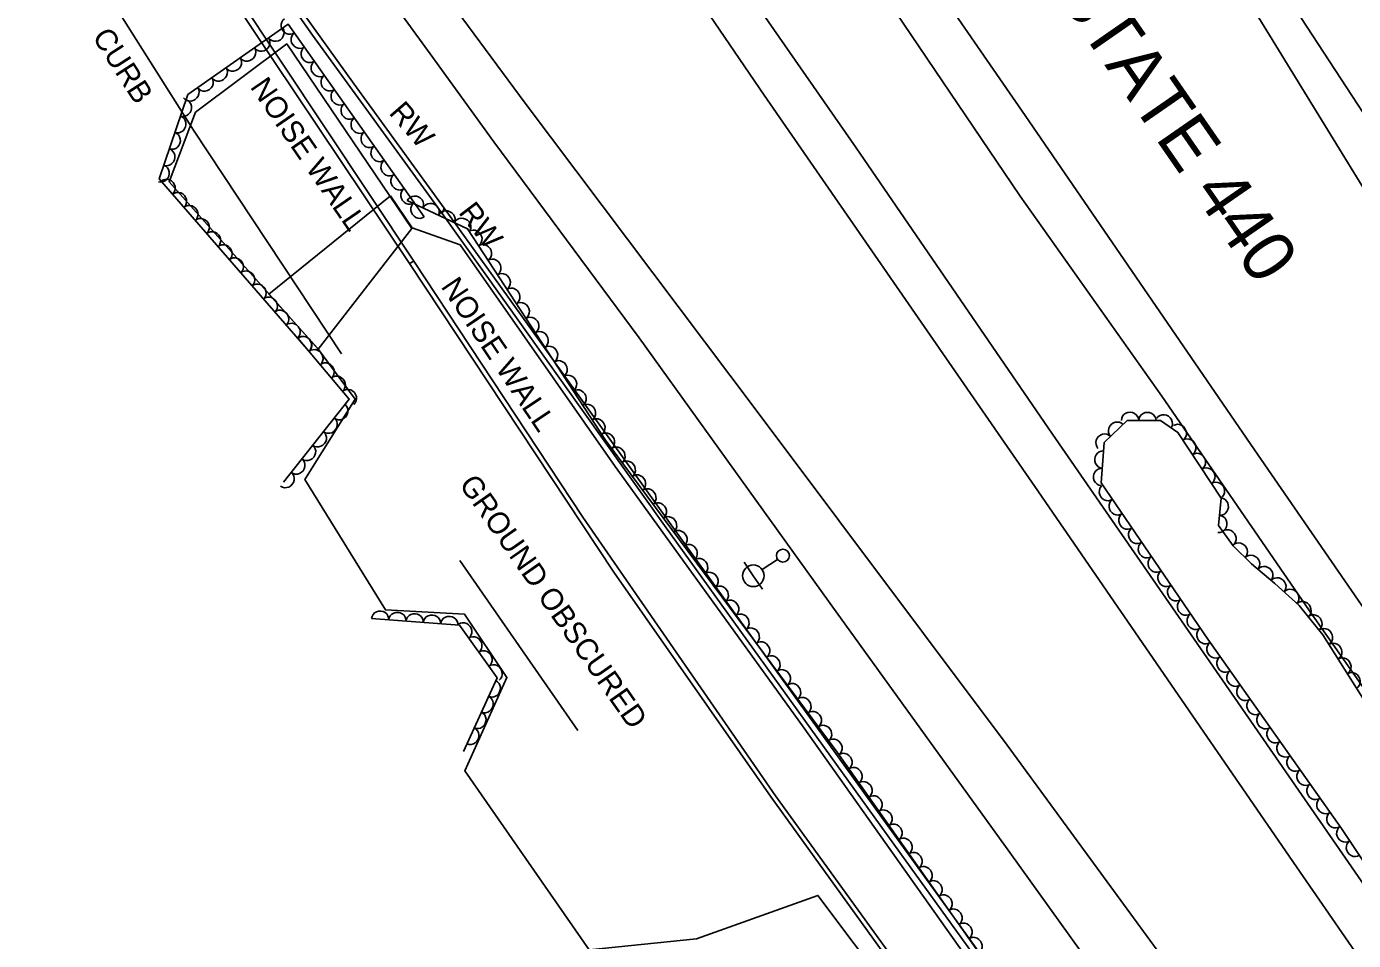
# Model space of a CAD drawing. Extents: x 1722896 to 1754269, y 648279 to 666297.
# Drawn here: x 1731443 to 1731749.4, y 651148.3 to 651359.2 of the extents above; entities that cross this region are included whole.
import ezdxf

# ---------------------------------------------------------------- set-up
doc = ezdxf.new("R2010")
doc.units = 0
for name, color, linetype in [('DESIGN - CENTERLINE - Proposed Text', 7, 'Continuous'), ('DESIGN - SCRATCH - User 1', 7, 'Continuous'), ('DESIGN - SHEET - Linework', 7, 'Continuous'), ('SURVEY - CENTERLINE - Preliminary', 7, 'Continuous'), ('SURVEY - CENTERLINE - Preliminary Text', 7, 'Continuous'), ('SURVEY - DTM - Breaklines', 7, 'Continuous'), ('SURVEY - VEGETATION - Features with Text', 7, 'Continuous')]:
    doc.layers.add(name, color=color, linetype=linetype)

msp = doc.modelspace()

# ---------------------------------------------------------------- linework, layer by layer
at = {"layer": 'DESIGN - CENTERLINE - Proposed Text'}
msp.add_lwpolyline([(1731543.06, 651235.99), (1731570.27, 651196.72)], dxfattribs=at)
msp.add_lwpolyline([(1731543.06, 651235.99), (1731570.27, 651196.72)], dxfattribs=at)
at = {"layer": 'DESIGN - SCRATCH - User 1'}
for points in [[(1731531.39, 651304.53), (1731499.82, 651351.65), (1731440.14, 651441.16), (1731398.96, 651501.71), (1731356.67, 651565.56), (1731317.83, 651623.74), (1731275.2, 651677.58), (1731240.37, 651722.35), (1731187.71, 651774.83), (1731150.71, 651812.32), (1731106.55, 651841.58), (1731034.83, 651895.39), (1730985.75, 651931.9), (1730916.62, 651951.71), (1730838.86, 651974.01), (1730787.77, 651981), (1730731.22, 651972.37), (1730648.05, 651959.97), (1730560.32, 651946.66), (1730488.33, 651935.46), (1730433.45, 651928.03), (1730381.68, 651931.42), (1730316.57, 651933.23)], [(1730316.66, 651934.74), (1730384.34, 651932.37), (1730434.04, 651929.34), (1730486.77, 651936.53), (1730564.86, 651948.62), (1730637.45, 651959.62), (1730712.37, 651970.96), (1730787.4, 651982.51), (1730838.1, 651975.69), (1730915.22, 651953.33), (1730985.43, 651933.4), (1731051.32, 651884.1), (1731107.86, 651842.45), (1731151.12, 651814), (1731205.19, 651758.92), (1731241.18, 651722.92), (1731296.03, 651653.13), (1731320.46, 651622.25), (1731363.74, 651557.08), (1731433.62, 651453.34), (1731491.61, 651366.5), (1731532.39, 651305.05)], [(1731538.97, 651316.06), (1731508.97, 651357.24), (1731486.14, 651389.77), (1731449.05, 651441.11)], [(1731450.45, 651441.2), (1731487.63, 651389.17), (1731518.62, 651345.9), (1731539.44, 651317.31)], [(1731758.89, 651011.87), (1731723.91, 651060.09), (1731691.85, 651105.48), (1731641.86, 651174.77), (1731595.5, 651239.05), (1731554.21, 651296.79), (1731539.44, 651317.31), (1731538.97, 651316.06)], [(1731538.97, 651316.06), (1731590.3, 651244.08), (1731644.64, 651168.56), (1731711.45, 651075.97), (1731756.46, 651012.92)], [(1731845.46, 650845.06), (1731829.79, 650869.74), (1731802.93, 650912.6), (1731766.54, 650969.25), (1731721.31, 651032.63), (1731670.36, 651104.51), (1731614.93, 651181.38), (1731578.56, 651233.28), (1731531.39, 651304.53), (1731532.39, 651305.05), (1731571.46, 651245.99), (1731615.93, 651181.71), (1731665.93, 651112.54), (1731712.43, 651047.28), (1731754.65, 650988.78), (1731794.25, 650927.74), (1731835.8, 650862.08), (1731846.02, 650846.2), (1731845.46, 650845.06)]]:
    msp.add_lwpolyline(points, dxfattribs=at)
at = {"layer": 'SURVEY - CENTERLINE - Preliminary'}
for points in [[(1731510.28, 651284.8), (1731475.92, 651323.42), (1731481.96, 651339.47), (1731503.06, 651355.22), (1731531.96, 651312.61), (1731510.28, 651284.8)], [(1731651.11, 651124.92), (1731625.71, 651158.68), (1731597.67, 651148.7), (1731572.89, 651146.11), (1731544.2, 651187.48), (1731553.91, 651209), (1731544.13, 651223.58), (1731525.85, 651224.6), (1731507.22, 651254.7), (1731518.88, 651273.26), (1731510.16, 651284.98), (1731498.91, 651297.47), (1731526.99, 651320.18)], [(1731526.99, 651320.18), (1731531.98, 651312.74), (1731543.08, 651308.85), (1731578.9, 651257.7), (1731622.12, 651197.83), (1731674.97, 651123.32), (1731719.74, 651062.41), (1731760.69, 651004.94)]]:
    msp.add_lwpolyline(points, dxfattribs=at)
at = {"layer": 'SURVEY - CENTERLINE - Preliminary Text'}
for points in [[(1731153.18, 651844.67), (1731163.69, 651833.49), (1731190.66, 651805.52), (1731222.19, 651771.09), (1731247.71, 651740.79), (1731267.38, 651716.8), (1731293.05, 651685.02), (1731315.92, 651655.29), (1731348.4, 651611.98), (1731387.42, 651558.94), (1731419.48, 651513.93), (1731451.49, 651470.32), (1731492.67, 651412.69), (1731536.14, 651352.96), (1731550.85, 651332.66)], [(1731211.31, 651725.73), (1731247.45, 651682.93), (1731281.88, 651645.35), (1731296.06, 651625.43), (1731332.91, 651575.21), (1731379.7, 651502.01), (1731414.28, 651440.47), (1731456.51, 651374.98), (1731481.51, 651335.3), (1731515.69, 651283.68)], [(1731973.59, 651018.03), (1731964.22, 651020.08), (1731956.1, 651023.54), (1731951.02, 651026.37), (1731931.96, 651056.63), (1731892.47, 651121.33), (1731857.59, 651177.14), (1731825.98, 651228.44), (1731803.59, 651264.54), (1731802.08, 651263.28), (1731780.81, 651294.54), (1731758.29, 651329.07), (1731711.05, 651401.41), (1731683.3, 651444.9), (1731661.53, 651480.68)], [(1732085.65, 650803.56), (1732050.4, 650854.57), (1732012.17, 650909.59), (1731966.42, 650976.11), (1731919.38, 651049.41), (1731882.1, 651110.79), (1731849.88, 651162.67), (1731820.44, 651210.26), (1731770.77, 651290.85), (1731726.03, 651363.67), (1731682.44, 651434.5), (1731656.79, 651476.05)], [(1731616.26, 651421.62), (1731673.55, 651338.68), (1731726.54, 651261.54), (1731771.3, 651196.63), (1731821.79, 651123.39), (1731866.78, 651058.16), (1731918.97, 650982.49), (1731968.69, 650910.45), (1732015.97, 650842.13), (1732059.47, 650779.19)], [(1731609.29, 651412.47), (1731640.1, 651367.94), (1731672.44, 651320.08), (1731705.09, 651273.95), (1731739.88, 651223.41), (1731771.76, 651177.96), (1731804.85, 651129.23), (1731841.88, 651075.46), (1731880.61, 651019.43), (1731919.55, 650963.26), (1731970.71, 650888.77), (1732015.82, 650823.2), (1732046.06, 650780.13), (1732051.86, 650771.78)], [(1731558.13, 651341.59), (1731514.92, 651400.01)], [(1732032.9, 650754.58), (1732001.01, 650800.45), (1731968.72, 650846.62), (1731923.79, 650912.09), (1731884.37, 650968.55), (1731849.18, 651019.58), (1731812.26, 651073.26), (1731756.99, 651153.56), (1731679.87, 651265.16), (1731634.52, 651331.21), (1731592.81, 651391.29)], [(1732025.14, 650747.43), (1731976.82, 650816.5), (1731910.23, 650913.3), (1731847.03, 651004.74), (1731792.34, 651084.02), (1731736.24, 651165.32), (1731675.77, 651253.11), (1731613.26, 651343.4), (1731586.88, 651382.19)], [(1731558.13, 651341.59), (1731611.18, 651270.98), (1731669.4, 651193.37), (1731730.92, 651109.38), (1731778.62, 651041.25), (1731831.25, 650965.22), (1731893.44, 650875.12), (1731953.62, 650788.12), (1731998.3, 650723.5)], [(1731828.16, 650912.84), (1731831.44, 650926.12), (1731831.28, 650942.25), (1731803.84, 650981.51), (1731758.79, 651044.68), (1731711.49, 651110.83), (1731670.01, 651168.59), (1731629.92, 651224.18), (1731584.4, 651287.39), (1731550.85, 651332.66)]]:
    msp.add_lwpolyline(points, dxfattribs=at)
at = {"layer": 'SURVEY - DTM - Breaklines'}
for p, q in [((1731610.79, 651232.48), (1731608.69, 651235.59)), ((1731616.38, 651236.26), (1731612.86, 651233.88)), ((1731610.79, 651232.48), (1731612.89, 651229.38))]:
    msp.add_line(p, q, dxfattribs=at)
for centre, radius in [((1731617.62, 651237.11), 1.5), ((1731610.79, 651232.48), 2.5)]:
    msp.add_circle(centre, radius, dxfattribs=at)
at = {"layer": 'SURVEY - VEGETATION - Features with Text'}
for points in [[(1731534.79, 651315.28), (1731503.39, 651359.78), (1731480.23, 651343.52), (1731473.62, 651324.07), (1731507.66, 651284.86)], [(1731530.89, 651319.05), (1731544.8, 651312.52), (1731576.63, 651263.74), (1731630.16, 651191.72), (1731685.22, 651113.78), (1731734.6, 651047.2), (1731791.48, 650966.44), (1731843.4, 650891.46), (1731899.83, 650807.18), (1731951.2, 650728.8), (1731974.6, 650694.21), (1731967.75, 650683.16), (1731959.89, 650675.49), (1731953.96, 650673.37), (1731949.61, 650676.7), (1731938.65, 650685.2), (1731929.31, 650693.1), (1731920.84, 650695.65), (1731912.41, 650691.48), (1731911.03, 650689.1), (1731921.95, 650666.12), (1731927.9, 650651.9), (1731954.2, 650614.68), (1731943.01, 650602.57)], [(1731505.64, 651287.3), (1731517.51, 651273.25), (1731502.33, 651254.06)], [(1731773.76, 651133.38), (1731746.56, 651174.17), (1731715.7, 651217.83), (1731691.1, 651253.94), (1731691.77, 651263.2), (1731697.13, 651268.33), (1731704.79, 651268.29), (1731708.83, 651265.55), (1731718.79, 651250.41), (1731718.23, 651244.08), (1731721.62, 651239.39), (1731725.82, 651235.25), (1731731.2, 651230.66), (1731736.85, 651225.59), (1731742.3, 651218.87), (1731755.98, 651197.11)], [(1731522.63, 651222.62), (1731542.91, 651221.04), (1731551.64, 651208.95), (1731543.89, 651191.91)]]:
    msp.add_lwpolyline(points, dxfattribs=at)
for centre, major_axis in [((1731503.66, 651359.4), (-1.15, 1.63)), ((1731500.5, 651357.75), (-1.64, -1.15)), ((1731497.23, 651355.45), (-1.64, -1.15)), ((1731505.97, 651356.14), (-1.15, 1.63)), ((1731490.68, 651350.86), (-1.64, -1.15)), ((1731493.95, 651353.15), (-1.64, -1.15)), ((1731508.27, 651352.87), (-1.15, 1.63)), ((1731487.41, 651348.56), (-1.64, -1.15)), ((1731510.58, 651349.6), (-1.15, 1.63)), ((1731484.13, 651346.26), (-1.64, -1.15)), ((1731512.88, 651346.33), (-1.15, 1.63)), ((1731480.86, 651343.96), (-1.64, -1.15)), ((1731515.19, 651343.06), (-1.15, 1.63)), ((1731479.19, 651340.46), (-0.64, -1.89)), ((1731517.49, 651339.79), (-1.15, 1.63)), ((1731477.91, 651336.67), (-0.64, -1.89)), ((1731519.8, 651336.52), (-1.15, 1.63)), ((1731476.62, 651332.88), (-0.64, -1.89)), ((1731522.11, 651333.25), (-1.15, 1.63)), ((1731475.33, 651329.09), (-0.64, -1.89)), ((1731524.41, 651329.99), (-1.15, 1.63)), ((1731474.05, 651325.31), (-0.64, -1.89)), ((1731526.72, 651326.72), (-1.15, 1.63)), ((1731475.39, 651322.04), (1.31, -1.51)), ((1731529.02, 651323.45), (-1.15, 1.63)), ((1731478.01, 651319.02), (1.31, -1.51)), ((1731531.33, 651320.18), (-1.15, 1.63)), ((1731480.64, 651316), (1.31, -1.51)), ((1731532.7, 651318.2), (1.81, -0.85)), ((1731533.63, 651316.91), (-1.15, 1.63)), ((1731536.32, 651316.5), (1.81, -0.85)), ((1731483.26, 651312.97), (1.31, -1.51)), ((1731539.95, 651314.8), (1.81, -0.85)), ((1731543.57, 651313.1), (1.81, -0.85)), ((1731485.88, 651309.95), (1.31, -1.51)), ((1731546.24, 651310.31), (1.09, -1.67)), ((1731488.5, 651306.93), (1.31, -1.51)), ((1731548.43, 651306.96), (1.09, -1.67)), ((1731491.13, 651303.91), (1.31, -1.51)), ((1731550.61, 651303.61), (1.09, -1.67)), ((1731493.75, 651300.89), (1.31, -1.51)), ((1731496.37, 651297.87), (1.31, -1.51)), ((1731552.8, 651300.26), (1.09, -1.67)), ((1731498.99, 651294.85), (1.31, -1.51)), ((1731554.99, 651296.91), (1.09, -1.67)), ((1731501.61, 651291.83), (1.31, -1.51)), ((1731557.17, 651293.56), (1.09, -1.67)), ((1731504.24, 651288.81), (1.31, -1.51)), ((1731559.36, 651290.21), (1.09, -1.67)), ((1731506.86, 651285.79), (1.31, -1.51)), ((1731506.93, 651285.78), (1.29, -1.53)), ((1731561.54, 651286.86), (1.09, -1.67)), ((1731509.51, 651282.72), (1.29, -1.53)), ((1731563.73, 651283.51), (1.09, -1.67)), ((1731512.09, 651279.66), (1.29, -1.53)), ((1731565.92, 651280.16), (1.09, -1.67)), ((1731514.67, 651276.61), (1.29, -1.53)), ((1731568.1, 651276.81), (1.09, -1.67)), ((1731517.25, 651273.55), (1.29, -1.53)), ((1731570.29, 651273.46), (1.09, -1.67)), ((1731572.47, 651270.11), (1.09, -1.67)), ((1731515.28, 651270.42), (-1.24, -1.57)), ((1731574.66, 651266.76), (1.09, -1.67)), ((1731697.78, 651268.33), (2, -0.01)), ((1731701.78, 651268.31), (2, -0.01)), ((1731705.61, 651267.73), (1.66, -1.12)), ((1731512.79, 651267.29), (-1.24, -1.57)), ((1731694.71, 651266.02), (1.45, 1.38)), ((1731708.89, 651265.46), (1.1, -1.67)), ((1731510.31, 651264.15), (-1.24, -1.57)), ((1731576.86, 651263.43), (1.19, -1.61)), ((1731691.82, 651263.26), (1.45, 1.38)), ((1731711.09, 651262.12), (1.1, -1.67)), ((1731507.83, 651261.01), (-1.24, -1.57)), ((1731579.25, 651260.22), (1.19, -1.61)), ((1731691.49, 651259.29), (0.14, 1.99)), ((1731713.29, 651258.77), (1.1, -1.67)), ((1731505.35, 651257.88), (-1.24, -1.57)), ((1731581.64, 651257.01), (1.19, -1.61)), ((1731691.2, 651255.3), (0.14, 1.99)), ((1731715.49, 651255.43), (1.1, -1.67)), ((1731502.87, 651254.74), (-1.24, -1.57)), ((1731584.02, 651253.8), (1.19, -1.61)), ((1731717.68, 651252.09), (1.1, -1.67)), ((1731586.41, 651250.59), (1.19, -1.61)), ((1731692.58, 651251.76), (-1.13, 1.65)), ((1731588.8, 651247.38), (1.19, -1.61)), ((1731694.84, 651248.45), (-1.13, 1.65)), ((1731718.61, 651248.43), (-0.18, -1.99)), ((1731591.18, 651244.16), (1.19, -1.61)), ((1731697.09, 651245.15), (-1.13, 1.65)), ((1731718.26, 651244.45), (-0.18, -1.99)), ((1731593.57, 651240.95), (1.19, -1.61)), ((1731699.34, 651241.84), (-1.13, 1.65)), ((1731720.35, 651241.14), (1.17, -1.62)), ((1731595.95, 651237.74), (1.19, -1.61)), ((1731701.59, 651238.54), (-1.13, 1.65)), ((1731722.93, 651238.1), (1.43, -1.4)), ((1731598.34, 651234.53), (1.19, -1.61)), ((1731703.84, 651235.23), (-1.13, 1.65)), ((1731725.78, 651235.29), (1.43, -1.4)), ((1731600.73, 651231.32), (1.19, -1.61)), ((1731706.1, 651231.92), (-1.13, 1.65)), ((1731728.82, 651232.69), (1.52, -1.3)), ((1731731.85, 651230.08), (1.49, -1.34)), ((1731603.11, 651228.11), (1.19, -1.61)), ((1731708.35, 651228.62), (-1.13, 1.65)), ((1731734.83, 651227.41), (1.49, -1.34)), ((1731605.5, 651224.9), (1.19, -1.61)), ((1731710.6, 651225.31), (-1.13, 1.65)), ((1731737.66, 651224.6), (1.26, -1.55)), ((1731524.63, 651222.46), (1.99, -0.16)), ((1731528.62, 651222.15), (1.99, -0.16)), ((1731532.6, 651221.84), (1.99, -0.16)), ((1731536.59, 651221.53), (1.99, -0.16)), ((1731540.58, 651221.22), (1.99, -0.16)), ((1731607.88, 651221.69), (1.19, -1.61)), ((1731712.85, 651222.01), (-1.13, 1.65)), ((1731740.18, 651221.49), (1.26, -1.55)), ((1731543.88, 651219.69), (1.17, -1.62)), ((1731610.27, 651218.48), (1.19, -1.61)), ((1731715.1, 651218.7), (-1.13, 1.65)), ((1731742.64, 651218.34), (1.06, -1.69)), ((1731546.23, 651216.45), (1.17, -1.62)), ((1731612.66, 651215.27), (1.19, -1.61)), ((1731717.4, 651215.42), (-1.15, 1.63)), ((1731744.77, 651214.95), (1.06, -1.69)), ((1731548.57, 651213.21), (1.17, -1.62)), ((1731615.04, 651212.06), (1.19, -1.61)), ((1731746.89, 651211.57), (1.06, -1.69)), ((1731550.91, 651209.96), (1.17, -1.62)), ((1731617.43, 651208.85), (1.19, -1.61)), ((1731719.71, 651212.16), (-1.15, 1.63)), ((1731550.5, 651206.45), (-0.83, -1.82)), ((1731619.81, 651205.64), (1.19, -1.61)), ((1731722.01, 651208.89), (-1.15, 1.63)), ((1731749.02, 651208.18), (1.06, -1.69)), ((1731548.84, 651202.81), (-0.83, -1.82)), ((1731622.2, 651202.43), (1.19, -1.61)), ((1731724.32, 651205.62), (-1.15, 1.63)), ((1731726.63, 651202.36), (-1.15, 1.63)), ((1731547.19, 651199.16), (-0.83, -1.82)), ((1731624.59, 651199.22), (1.19, -1.61)), ((1731728.94, 651199.09), (-1.15, 1.63)), ((1731545.53, 651195.52), (-0.83, -1.82)), ((1731626.97, 651196.01), (1.19, -1.61)), ((1731731.25, 651195.83), (-1.15, 1.63)), ((1731629.36, 651192.8), (1.19, -1.61)), ((1731733.56, 651192.56), (-1.15, 1.63)), ((1731631.69, 651189.55), (1.15, -1.63)), ((1731735.87, 651189.29), (-1.15, 1.63)), ((1731634, 651186.28), (1.15, -1.63)), ((1731738.18, 651186.03), (-1.15, 1.63)), ((1731636.31, 651183.02), (1.15, -1.63)), ((1731740.49, 651182.76), (-1.15, 1.63)), ((1731638.62, 651179.75), (1.15, -1.63)), ((1731742.79, 651179.49), (-1.15, 1.63)), ((1731640.92, 651176.48), (1.15, -1.63)), ((1731745.1, 651176.23), (-1.15, 1.63)), ((1731643.23, 651173.22), (1.15, -1.63)), ((1731747.38, 651172.94), (-1.11, 1.66)), ((1731645.54, 651169.95), (1.15, -1.63)), ((1731749.6, 651169.61), (-1.11, 1.66)), ((1731647.85, 651166.68), (1.15, -1.63)), ((1731650.16, 651163.41), (1.15, -1.63)), ((1731652.46, 651160.15), (1.15, -1.63)), ((1731654.77, 651156.88), (1.15, -1.63)), ((1731657.08, 651153.61), (1.15, -1.63)), ((1731659.39, 651150.35), (1.15, -1.63)), ((1731661.7, 651147.08), (1.15, -1.63))]:
    msp.add_ellipse(centre, major_axis=major_axis, ratio=0.940188, start_param=0, end_param=3.141593, dxfattribs=at)

# ---------------------------------------------------------------- texts
at = {"layer": 'DESIGN - SCRATCH - User 1'}
for s, rotation, p in [('CURB', 302.7281, (1731458.02, 651356.9)), ('NOISE WALL', 304.4643, (1731494.45, 651345.29)), ('RW', 311.0105, (1731526.46, 651339.21)), ('RW', 307.3725, (1731542.55, 651316.3)), ('NOISE WALL', 303.8741, (1731538.5, 651299.21))]:
    msp.add_text(s, height=5, rotation=rotation, dxfattribs=at).set_placement(p)
at = {"layer": 'DESIGN - SHEET - Linework'}
msp.add_text('INTERSTATE 440', height=12, rotation=304.715, dxfattribs=at).set_placement((1731652.68, 651406.82))
at = {"layer": 'SURVEY - CENTERLINE - Preliminary'}
msp.add_text('GROUND OBSCURED', height=5, rotation=304.9948, dxfattribs=at).set_placement((1731542.71, 651253.57))

doc.saveas('drawing.dxf')
